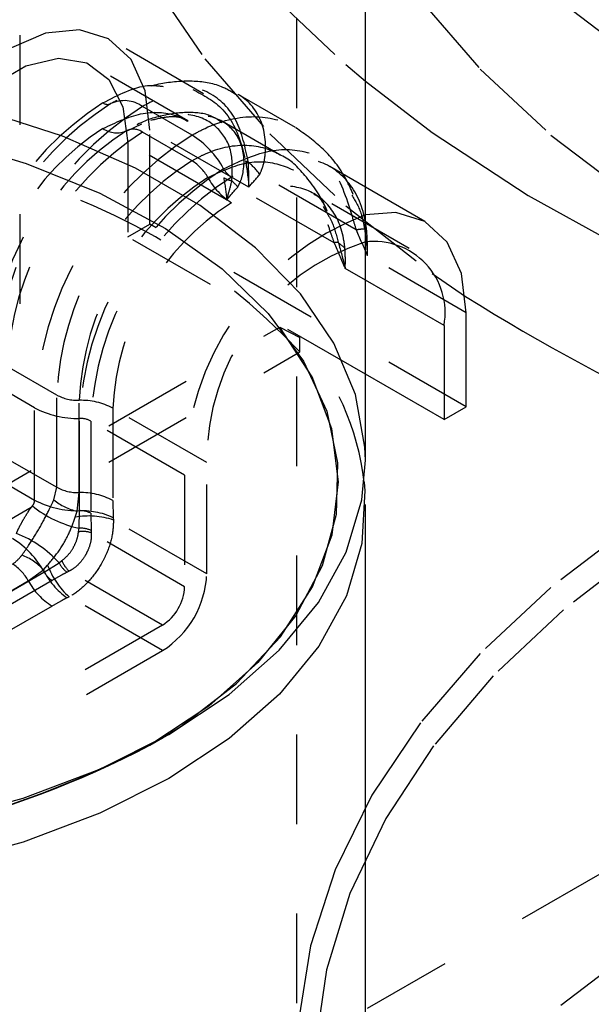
# Model space of a CAD drawing. Header units: inches. Extents: x 1907 to 2452, y -210 to -54.
# Tile 468 of 656: x 2005.049 to 2005.688, y -200.644 to -199.544. Entities that reach past the tile are written whole.
import ezdxf

# ---------------------------------------------------------------- set-up
doc = ezdxf.new("R2010")
doc.units = ezdxf.units.IN
doc.header["$LTSCALE"] = 0.5
doc.header["$MEASUREMENT"] = 0
doc.linetypes.add('HIDDEN', pattern=[0.225, 0.15, -0.075])
doc.layers.add('SID-M-H', color=4, linetype='HIDDEN')
doc.layers.add('SID-M-S', color=105, linetype='Continuous')

msp = doc.modelspace()

# ---------------------------------------------------------------- linework, layer by layer
at = {"layer": 'SID-M-H'}
for p, q in [((1999.02876, -204.3477), (2008.57413, -198.83728)), ((2005.04914, -199.86099), (2005.04914, -199.14243)), ((2005.35814, -199.14243), (2005.35814, -201.18379)), ((2005.19587, -199.49991), (2005.25572, -199.58728)), ((2005.32836, -199.51377), (2005.41325, -199.59393)), ((2005.4966, -199.52135), (2005.5635, -199.59891)), ((2005.07755, -199.55877), (2005.03683, -199.57609)), ((2005.11549, -199.55502), (2005.07755, -199.55877)), ((2005.14808, -199.56508), (2005.11549, -199.55502)), ((2005.25422, -199.62636), (2005.14807, -199.56508)), ((2005.17308, -199.58827), (2005.14808, -199.56508)), ((2005.0557, -199.59534), (2005.0919, -199.58671)), ((2005.0919, -199.58671), (2005.12365, -199.59194)), ((2005.25572, -199.58728), (2005.32836, -199.67136)), ((2005.01796, -199.61712), (2005.0557, -199.59534)), ((2005.12365, -199.59194), (2005.14836, -199.61061)), ((2005.23672, -199.65667), (2005.13057, -199.59539)), ((2005.1888, -199.62302), (2005.17308, -199.58827)), ((2005.41325, -199.59393), (2005.43504, -199.61225)), ((2005.5635, -199.59891), (2005.64252, -199.67258)), ((2005.14836, -199.61061), (2005.16404, -199.6412)), ((2005.19416, -199.66695), (2005.1888, -199.62302)), ((2005.3569, -199.6642), (2005.29279, -199.62719)), ((2005.16404, -199.6412), (2005.16941, -199.68123)), ((2005.24126, -199.67267), (2005.18595, -199.64074)), ((2005.09638, -199.67396), (2005.00715, -199.645)), ((2005.16787, -199.66834), (2005.18522, -199.66005)), ((2005.3394, -199.69451), (2005.27529, -199.6575)), ((2005.17794, -199.70967), (2005.09638, -199.67396)), ((2005.24126, -199.70125), (2005.18595, -199.66932)), ((2005.30464, -199.73073), (2005.19416, -199.66695)), ((2005.19416, -199.77208), (2005.19416, -199.66695)), ((2005.32836, -199.67136), (2005.41325, -199.75152)), ((2005.64252, -199.67258), (2005.73297, -199.74173)), ((2004.96637, -199.67789), (2005.05587, -199.70422)), ((2005.27989, -199.74502), (2005.16941, -199.68123)), ((2005.16941, -199.68123), (2005.16941, -199.78636)), ((2005.05587, -199.70422), (2005.13815, -199.73748)), ((2005.43504, -199.73074), (2005.39547, -199.7079)), ((2005.25033, -199.75145), (2005.17794, -199.70967)), ((2005.4248, -199.77866), (2005.31707, -199.71647)), ((2005.40005, -199.79294), (2005.29232, -199.73076)), ((2005.13815, -199.73748), (2005.21162, -199.77702)), ((2005.48412, -199.79949), (2005.37797, -199.73821)), ((2005.31218, -199.79854), (2005.25033, -199.75145)), ((2005.38794, -199.7524), (2005.39109, -199.75809)), ((2005.41325, -199.75152), (2005.50976, -199.82718)), ((2005.16941, -199.78636), (2005.19416, -199.77208)), ((2005.54771, -199.97618), (2005.19416, -199.77208)), ((2005.21162, -199.77702), (2005.27483, -199.82209)), ((2005.43504, -199.93971), (2005.16941, -199.78636)), ((2005.36235, -199.85005), (2005.31218, -199.79854)), ((2005.54771, -199.87105), (2005.43723, -199.80727)), ((2005.27483, -199.82209), (2005.32657, -199.87179)), ((2005.43504, -199.83458), (2005.41248, -199.82155)), ((2005.50976, -199.82718), (2005.54689, -199.85298)), ((2005.3999, -199.90502), (2005.36235, -199.85005)), ((2005.32657, -199.87179), (2005.36581, -199.92517)), ((2004.97506, -200.09737), (2005.33926, -199.88712)), ((2005.33926, -199.88712), (2005.36182, -199.8986)), ((2005.37545, -199.94275), (2005.33926, -199.88712)), ((2005.36182, -199.91493), (2005.36182, -199.8986)), ((2005.42414, -199.96243), (2005.3999, -199.90502)), ((2004.97506, -200.1382), (2005.36182, -199.91493)), ((2005.36581, -199.92517), (2005.39181, -199.98119)), ((2005.09011, -199.96304), (2005.03481, -199.93111)), ((2005.06536, -199.97733), (2005.01006, -199.9454)), ((2005.39752, -200.00079), (2005.37545, -199.94275)), ((2005.09011, -200.06613), (2005.09011, -199.96304)), ((2005.11521, -200.07204), (2005.11521, -199.96896)), ((2005.4346, -200.02122), (2005.42414, -199.96243)), ((2005.06536, -200.08042), (2005.06536, -199.97733)), ((2005.2578, -200.03841), (2005.15286, -199.97783)), ((2005.15286, -199.97783), (2005.15286, -200.08092)), ((2005.39181, -199.98119), (2005.40405, -200.03874)), ((2005.11556, -200.09225), (2005.11556, -199.98916)), ((2005.23305, -200.0527), (2005.12811, -199.99212)), ((2005.12811, -199.99212), (2005.12811, -200.09521)), ((2005.40504, -200.06005), (2005.39752, -200.00079)), ((2005.43504, -200.036), (2005.4346, -200.02122)), ((2005.03481, -200.0342), (2005.09011, -200.06613)), ((2005.2578, -200.16293), (2005.2578, -200.03841)), ((2005.40405, -200.03874), (2005.4023, -200.09672)), ((2005.01006, -200.04849), (2005.06536, -200.08042)), ((2005.23305, -200.0527), (2005.23305, -200.17722)), ((2005.39784, -200.11933), (2005.40504, -200.06005)), ((2005.08677, -200.0803), (2005.09011, -200.06613)), ((2005.11288, -200.09279), (2005.11521, -200.07204)), ((2005.15286, -200.08092), (2005.15323, -200.10013)), ((2005.11076, -200.09953), (2005.11288, -200.09279)), ((2005.11503, -200.11197), (2005.11556, -200.09225)), ((2005.12811, -200.09521), (2005.12848, -200.11441)), ((2005.15323, -200.10013), (2005.15345, -200.1027)), ((2005.2578, -200.16293), (2005.15345, -200.1027)), ((2005.4023, -200.09672), (2005.38659, -200.15399)), ((2005.11447, -200.11593), (2005.11503, -200.11197)), ((2005.12848, -200.11441), (2005.1287, -200.11698)), ((2005.73297, -200.10885), (2005.64252, -200.178)), ((2005.23305, -200.17722), (2005.1287, -200.11698)), ((2005.37608, -200.1774), (2005.39784, -200.11933)), ((2005.74694, -200.13354), (2005.65652, -200.20297)), ((2005.09277, -200.15052), (2005.09593, -200.14806)), ((2005.05829, -200.17064), (2005.07509, -200.15825)), ((2005.07509, -200.15825), (2005.07987, -200.15304)), ((2005.07596, -200.16083), (2005.09277, -200.15052)), ((2005.10396, -200.15985), (2005.10162, -200.16094)), ((2005.2083, -200.22009), (2005.10396, -200.15985)), ((2005.38659, -200.15399), (2005.35722, -200.20945)), ((2004.97135, -200.22082), (2005.05829, -200.17064)), ((2004.98903, -200.21102), (2005.07596, -200.16083)), ((2005.0848, -200.17022), (2004.99787, -200.22041)), ((2005.34019, -200.23309), (2005.37608, -200.1774)), ((2005.64252, -200.178), (2005.5635, -200.25167)), ((2005.10396, -200.18843), (2005.10162, -200.18952)), ((2005.2083, -200.24867), (2005.10396, -200.18843)), ((2005.0848, -200.1988), (2004.99787, -200.24899)), ((2005.65652, -200.20297), (2005.57776, -200.27697)), ((2005.35722, -200.20945), (2005.31477, -200.262)), ((2005.2083, -200.22009), (2004.77697, -200.46909)), ((2005.29091, -200.28526), (2005.34019, -200.23309)), ((2004.77697, -200.49767), (2005.2083, -200.24867)), ((2005.5635, -200.25167), (2005.4966, -200.32924)), ((2005.31477, -200.262), (2005.26006, -200.31064)), ((2005.57776, -200.27697), (2005.51134, -200.35491)), ((2005.22925, -200.33284), (2005.29091, -200.28526)), ((2005.26006, -200.31064), (2005.19416, -200.3544)), ((2005.20732, -200.3468), (2005.22925, -200.33284)), ((2005.4966, -200.32924), (2005.44238, -200.41003)), ((2005.51134, -200.35491), (2005.45786, -200.4361)), ((2005.44238, -200.41003), (2005.4013, -200.49337)), ((2005.45786, -200.4361), (2005.41778, -200.51982)), ((2005.4013, -200.49337), (2005.37372, -200.57855)), ((2005.41778, -200.51982), (2005.39146, -200.60534)), ((2005.37372, -200.57855), (2005.35987, -200.66483)), ((2005.73297, -200.58449), (2005.64252, -200.65364)), ((2005.39146, -200.60534), (2005.37913, -200.6919))]:
    msp.add_line(p, q, dxfattribs=at)
for centre, radius, start, end in [((2005.32602, -199.92472), 0.34194, 122.60548, 177.39452), ((2005.3392, -199.93233), 0.35001, 122.60548, 177.39452), ((2005.39194, -199.96278), 0.38228, 122.60548, 177.39452), ((2005.14688, -199.62958), 0.00874, 234.23795, 295.22761), ((2005.16551, -199.66913), 0.03498, 54.23795, 115.22761), ((2005.29704, -199.90799), 0.28815, 122.60548, 177.39452), ((2005.33659, -199.93082), 0.31236, 122.60548, 177.39452), ((2005.36296, -199.94605), 0.32849, 122.60548, 177.39452), ((2005.44725, -199.9947), 0.38228, 122.60548, 177.39452), ((2005.1571, -199.64396), 0.02623, 234.23795, 295.22761), ((2005.17573, -199.68351), 0.01749, 54.23795, 115.22761), ((2005.1876, -199.75859), 0.1013, 28.52003, 58.01474), ((2005.41826, -199.97797), 0.32849, 122.60548, 177.39452), ((2005.21443, -199.74421), 0.05065, 28.52003, 58.01474), ((2005.30843, -199.68735), 0.01595, 242.58224, 254.43869), ((2005.248, -199.76841), 0.08642, 36.94214, 49.48023), ((2004.85173, -200.39026), 0.69723, 42.97969, 77.02569), ((2005.46521, -200.00507), 0.35001, 122.60548, 177.39452), ((2005.4697, -200.00766), 0.34194, 122.60548, 177.39452), ((2005.29886, -199.69813), 0.02532, 208.52003, 238.01474), ((2005.42724, -199.98316), 0.31236, 122.60548, 177.39452), ((2005.32568, -199.68375), 0.07597, 208.52003, 238.01474), ((2005.2987, -199.67779), 0.04785, 242.58224, 254.43869), ((2005.25779, -199.75673), 0.04321, 36.94214, 49.48023), ((2005.44071, -199.99093), 0.28815, 122.60548, 177.39452), ((2005.5471, -200.05527), 0.31406, 110.90416, 179.53012), ((2005.43435, -199.82727), 0.04954, 90.29638, 101.11768), ((2005.44357, -199.76848), 0.01324, 224.29584, 238.15024), ((2005.51382, -200.03555), 0.25603, 107.91904, 180.63993), ((2005.40482, -199.81725), 0.02477, 90.29638, 101.11768), ((2005.43312, -199.76474), 0.03971, 224.29584, 238.15024), ((2005.13566, -200.09613), 0.30028, 6.79719, 41.13576), ((2005.1139, -199.91831), 0.05066, 241.99034, 271.47962), ((2005.11717, -200.04492), 0.07599, 61.99034, 91.47962), ((2005.11294, -199.88788), 0.10132, 241.99034, 271.47962), ((2005.11621, -200.01448), 0.02533, 61.99034, 91.47962), ((2005.1139, -200.0214), 0.05066, 241.99034, 271.47962), ((2005.11294, -199.99096), 0.10132, 241.99034, 271.47962), ((2005.12657, -200.03062), 0.06366, 231.298, 257.5815), ((2005.11717, -200.14801), 0.07599, 61.99034, 91.47962), ((2005.14241, -199.98763), 0.12732, 231.298, 257.5815), ((2005.11942, -200.17145), 0.07893, 64.63619, 94.75333), ((2005.11621, -200.11757), 0.02533, 61.99034, 91.47962), ((2005.1259, -200.18484), 0.08664, 71.4584, 100.06356), ((2005.11952, -200.14437), 0.02888, 71.4584, 100.06356), ((2005.11721, -200.13819), 0.02631, 64.63619, 94.75333), ((2004.98696, -200.2092), 0.1013, 28.52003, 58.01474), ((2004.9988, -200.23638), 0.12729, 42.41679, 68.70611), ((2005.0281, -200.20118), 0.06364, 42.41679, 68.70611), ((2005.12307, -200.13821), 0.02887, 199.93562, 228.54745), ((2005.01379, -200.19482), 0.05065, 28.52003, 58.01474), ((2005.14646, -200.12459), 0.07891, 205.24606, 235.36913), ((2005.1613, -200.12351), 0.08662, 199.93562, 228.54745), ((2005.11656, -200.1393), 0.0263, 205.24606, 235.36913), ((2005.12504, -200.13436), 0.07597, 208.52003, 238.01474), ((2005.09821, -200.14874), 0.02532, 208.52003, 238.01474), ((2005.15033, -200.15804), 0.10758, 302.60548, 357.39452), ((2005.17932, -200.17478), 0.05379, 302.60548, 357.39452)]:
    msp.add_arc(centre, radius, start, end, dxfattribs=at)
for points, knots in [([(2005.14177, -199.63667), (2005.15898, -199.62769), (2005.18286, -199.61522), (2005.20335, -199.61755), (2005.20908, -199.6182)], [0, 0, 0, 0, 0.72068293, 1, 1, 1, 1]), ([(2005.30415, -199.70271), (2005.30073, -199.68632), (2005.29372, -199.6527), (2005.26199, -199.62211), (2005.21828, -199.61234), (2005.17849, -199.62237), (2005.15576, -199.63469), (2005.1506, -199.63749)], [0, 0, 0, 0, 0.2240657, 0.4593059, 0.6952264, 0.9308577, 1, 1, 1, 1]), ([(2005.29214, -199.62851), (2005.28635, -199.62495), (2005.27083, -199.61542), (2005.24083, -199.61115), (2005.2053, -199.61433), (2005.17497, -199.6236), (2005.15725, -199.63464), (2005.15116, -199.63843)], [0, 0, 0, 0, 0.1359936, 0.3641206, 0.6048627, 0.8643554, 1, 1, 1, 1]), ([(2005.31707, -199.71647), (2005.31829, -199.71358), (2005.32132, -199.70638), (2005.32532, -199.68325), (2005.31956, -199.65013), (2005.29282, -199.62248), (2005.25146, -199.61518), (2005.21305, -199.62593), (2005.19078, -199.6381), (2005.18595, -199.64074)], [0, 0, 0, 0, 0.0411957, 0.1025353, 0.3099027, 0.5198795, 0.7305922, 0.9415813, 1, 1, 1, 1]), ([(2005.24205, -199.62171), (2005.2541, -199.62798), (2005.27935, -199.64113), (2005.29506, -199.67476), (2005.30016, -199.69741), (2005.30108, -199.70151)], [0, 0, 0, 0, 0.4278722, 0.8964354, 1, 1, 1, 1]), ([(2005.14177, -199.66525), (2005.156, -199.65862), (2005.18517, -199.64502), (2005.22522, -199.64785), (2005.25692, -199.66906), (2005.27141, -199.69756), (2005.27586, -199.71678), (2005.27667, -199.72026)], [0, 0, 0, 0, 0.2282292, 0.4677641, 0.7073458, 0.947012, 1, 1, 1, 1]), ([(2005.28586, -199.72388), (2005.28639, -199.71265), (2005.28748, -199.68954), (2005.27057, -199.66189), (2005.24163, -199.64729), (2005.20487, -199.64952), (2005.17921, -199.66227), (2005.16828, -199.66769)], [0, 0, 0, 0, 0.1864701, 0.3837843, 0.6082498, 0.8331706, 1, 1, 1, 1]), ([(2005.27481, -199.65882), (2005.27215, -199.65684), (2005.26184, -199.64913), (2005.2381, -199.64615), (2005.20702, -199.65009), (2005.18316, -199.65805), (2005.17031, -199.66697), (2005.16851, -199.66822)], [0, 0, 0, 0, 0.0924574, 0.3593083, 0.6411994, 0.9495701, 1, 1, 1, 1]), ([(2005.29232, -199.73076), (2005.29355, -199.72844), (2005.29658, -199.72271), (2005.30102, -199.70388), (2005.29723, -199.6765), (2005.27546, -199.65361), (2005.24102, -199.64769), (2005.20878, -199.65683), (2005.19002, -199.6671), (2005.18595, -199.66932)], [0, 0, 0, 0, 0.0420977, 0.10414, 0.3120178, 0.5215991, 0.7316187, 0.9418081, 1, 1, 1, 1]), ([(2005.1953, -199.65602), (2005.20227, -199.65434), (2005.21734, -199.65071), (2005.22926, -199.6525), (2005.23452, -199.65616), (2005.23632, -199.65741)], [0, 0, 0, 0, 0.36167919, 0.78242201, 1, 1, 1, 1]), ([(2005.24126, -199.67267), (2005.24611, -199.67004), (2005.26848, -199.65793), (2005.30861, -199.64817), (2005.35543, -199.65862), (2005.39205, -199.69198), (2005.41075, -199.73257), (2005.42015, -199.76343), (2005.42347, -199.77429), (2005.4248, -199.77866)], [0, 0, 0, 0, 0.0584187, 0.2694078, 0.4801205, 0.6900973, 0.8974647, 0.9588043, 1, 1, 1, 1]), ([(2005.42151, -199.73899), (2005.41887, -199.73313), (2005.41032, -199.71406), (2005.3897, -199.6873), (2005.36769, -199.67181), (2005.35699, -199.66428)], [0, 0, 0, 0, 0.1856699, 0.6038668, 1, 1, 1, 1]), ([(2005.24126, -199.70125), (2005.24535, -199.69904), (2005.26421, -199.68883), (2005.29817, -199.68068), (2005.33807, -199.68975), (2005.36974, -199.71836), (2005.38651, -199.75323), (2005.39546, -199.77979), (2005.39873, -199.78916), (2005.40005, -199.79294)], [0, 0, 0, 0, 0.0581919, 0.2683813, 0.4784009, 0.6879822, 0.89586, 0.9579023, 1, 1, 1, 1]), ([(2005.2766, -199.71022), (2005.29343, -199.70231), (2005.32793, -199.68608), (2005.37404, -199.68975), (2005.40669, -199.70794), (2005.41657, -199.73171), (2005.4199, -199.73974)], [0, 0, 0, 0, 0.274887, 0.5636586, 0.8526282, 1, 1, 1, 1]), ([(2005.43658, -199.77973), (2005.43619, -199.77668), (2005.43353, -199.75602), (2005.41942, -199.72348), (2005.38481, -199.69867), (2005.33837, -199.69493), (2005.30308, -199.71139), (2005.28544, -199.71961)], [0, 0, 0, 0, 0.0415228, 0.2812044, 0.520829, 0.7604173, 1, 1, 1, 1]), ([(2005.39249, -199.75764), (2005.39203, -199.75653), (2005.38551, -199.74095), (2005.36972, -199.71919), (2005.35083, -199.69918), (2005.33937, -199.6948), (2005.33856, -199.69449)], [0, 0, 0, 0, 0.03872292, 0.54520457, 0.96787181, 1, 1, 1, 1]), ([(2005.25893, -199.72003), (2005.27383, -199.71317), (2005.30364, -199.69945), (2005.34409, -199.70423), (2005.37326, -199.72182), (2005.38402, -199.74423), (2005.38794, -199.7524)], [0, 0, 0, 0, 0.2797322, 0.5594571, 0.8394984, 1, 1, 1, 1]), ([(2005.30108, -199.70151), (2005.3026, -199.71084), (2005.30415, -199.72036), (2005.30463, -199.73053), (2005.30464, -199.73073)], [0, 0, 0, 0, 0.9809219, 1, 1, 1, 1]), ([(2005.30464, -199.73073), (2005.30465, -199.73054), (2005.30473, -199.7288), (2005.30507, -199.71915), (2005.30457, -199.7102), (2005.30415, -199.70271)], [0, 0, 0, 0, 0.0190885, 0.1792331, 1, 1, 1, 1]), ([(2005.30464, -199.73073), (2005.30471, -199.73066), (2005.30889, -199.72595), (2005.31301, -199.72117), (2005.31707, -199.71647)], [0, 0, 0, 0, 0.0155124, 1, 1, 1, 1]), ([(2005.27667, -199.72026), (2005.27802, -199.72815), (2005.2794, -199.73621), (2005.27988, -199.74483), (2005.27989, -199.74502)], [0, 0, 0, 0, 0.978065, 1, 1, 1, 1]), ([(2005.27989, -199.74502), (2005.27994, -199.74487), (2005.28076, -199.74232), (2005.28296, -199.73516), (2005.28471, -199.72836), (2005.28586, -199.72388)], [0, 0, 0, 0, 0.0204536, 0.3537566, 1, 1, 1, 1]), ([(2005.27989, -199.74502), (2005.27996, -199.74494), (2005.28414, -199.74024), (2005.28826, -199.73546), (2005.29232, -199.73076)], [0, 0, 0, 0, 0.0155124, 1, 1, 1, 1]), ([(2005.41216, -199.79848), (2005.41186, -199.79592), (2005.40979, -199.77862), (2005.39805, -199.75128), (2005.36906, -199.73047), (2005.33002, -199.72738), (2005.3003, -199.74125), (2005.28544, -199.74819)], [0, 0, 0, 0, 0.0415403, 0.2812483, 0.5208688, 0.7604405, 1, 1, 1, 1]), ([(2005.37754, -199.73873), (2005.37919, -199.73943), (2005.38355, -199.7413), (2005.38719, -199.74767), (2005.38946, -199.75164)], [0, 0, 0, 0, 0.37658184, 1, 1, 1, 1]), ([(2005.4199, -199.73974), (2005.42399, -199.74646), (2005.43052, -199.75719), (2005.43312, -199.77213), (2005.43409, -199.77773)], [0, 0, 0, 0, 0.6255527, 1, 1, 1, 1]), ([(2005.39109, -199.75809), (2005.39331, -199.76171), (2005.39904, -199.77103), (2005.40255, -199.78434), (2005.4047, -199.79248)], [0, 0, 0, 0, 0.3886861, 1, 1, 1, 1]), ([(2005.4248, -199.77866), (2005.42886, -199.78805), (2005.43298, -199.79759), (2005.43716, -199.80712), (2005.43723, -199.80727)], [0, 0, 0, 0, 0.9844876, 1, 1, 1, 1]), ([(2005.43409, -199.77773), (2005.43523, -199.78563), (2005.43659, -199.79507), (2005.43714, -199.80524), (2005.43722, -199.80707), (2005.43723, -199.80727)], [0, 0, 0, 0, 0.8207669, 0.9809116, 1, 1, 1, 1]), ([(2005.43723, -199.80727), (2005.43723, -199.80708), (2005.43771, -199.79746), (2005.43714, -199.78851), (2005.43658, -199.77973)], [0, 0, 0, 0, 0.01907797, 1, 1, 1, 1]), ([(2005.40005, -199.79294), (2005.40411, -199.80234), (2005.40824, -199.81188), (2005.41241, -199.82141), (2005.41248, -199.82155)], [0, 0, 0, 0, 0.9844876, 1, 1, 1, 1]), ([(2005.4047, -199.79248), (2005.40738, -199.80188), (2005.41012, -199.81148), (2005.41243, -199.82135), (2005.41248, -199.82155)], [0, 0, 0, 0, 0.9795432, 1, 1, 1, 1]), ([(2005.41248, -199.82155), (2005.41249, -199.82138), (2005.41296, -199.81331), (2005.41256, -199.80581), (2005.41216, -199.79848)], [0, 0, 0, 0, 0.0219349, 1, 1, 1, 1]), ([(2005.05121, -200.14188), (2005.05366, -200.13838), (2005.05987, -200.12948), (2005.07063, -200.11245), (2005.08018, -200.09438), (2005.08487, -200.08436), (2005.08677, -200.0803)], [0, 0, 0, 0, 0.1948536, 0.4956951, 0.7957738, 1, 1, 1, 1]), ([(2005.0628, -200.08699), (2005.06367, -200.08578), (2005.06507, -200.08384), (2005.06528, -200.08136), (2005.06536, -200.08042)], [0, 0, 0, 0, 0.6200802, 1, 1, 1, 1]), ([(2005.04503, -200.11778), (2005.04553, -200.11653), (2005.04631, -200.11461), (2005.04847, -200.11015), (2005.05067, -200.10606), (2005.05417, -200.09992), (2005.05658, -200.09591), (2005.05986, -200.09086), (2005.06146, -200.08875), (2005.0628, -200.08699)], [0, 0, 0, 0, 0.1306554, 0.2007431, 0.4316108, 0.4962309, 0.7490089, 0.7903286, 1, 1, 1, 1]), ([(2005.07987, -200.15304), (2005.08439, -200.14766), (2005.09341, -200.13692), (2005.10429, -200.11762), (2005.1087, -200.1053), (2005.11076, -200.09953)], [0, 0, 0, 0, 0.347853, 0.69490897, 1, 1, 1, 1]), ([(2005.15345, -200.1027), (2005.15326, -200.10817), (2005.15281, -200.12038), (2005.14716, -200.13766), (2005.13831, -200.1552), (2005.12672, -200.17118), (2005.11379, -200.18275), (2005.10606, -200.18722), (2005.10396, -200.18843)], [0, 0, 0, 0, 0.1733216, 0.3863602, 0.5001488, 0.71129, 0.9215648, 1, 1, 1, 1]), ([(2005.09593, -200.14806), (2005.09846, -200.14589), (2005.10353, -200.14155), (2005.10957, -200.13238), (2005.11323, -200.12348), (2005.11412, -200.11811), (2005.11447, -200.11593)], [0, 0, 0, 0, 0.273311, 0.5469038, 0.8158716, 1, 1, 1, 1]), ([(2005.1287, -200.11698), (2005.12869, -200.11977), (2005.12864, -200.12597), (2005.12591, -200.13467), (2005.12152, -200.14346), (2005.11566, -200.15142), (2005.10905, -200.15712), (2005.10504, -200.15927), (2005.10396, -200.15985)], [0, 0, 0, 0, 0.1734687, 0.3864411, 0.5001496, 0.7111567, 0.9214656, 1, 1, 1, 1]), ([(2005.04061, -200.15186), (2005.04074, -200.15179), (2005.04493, -200.14935), (2005.04812, -200.14556), (2005.05121, -200.14188)], [0, 0, 0, 0, 0.02924218, 1, 1, 1, 1]), ([(2005.10162, -200.16094), (2005.10133, -200.1611), (2005.09923, -200.1622), (2005.09354, -200.16525), (2005.0883, -200.16823), (2005.0848, -200.17022)], [0, 0, 0, 0, 0.0507048, 0.367121, 1, 1, 1, 1]), ([(2005.10162, -200.18952), (2005.10133, -200.18967), (2005.09923, -200.19078), (2005.09354, -200.19383), (2005.0883, -200.19681), (2005.0848, -200.1988)], [0, 0, 0, 0, 0.0507048, 0.367121, 1, 1, 1, 1])]:
    msp.add_open_spline(points, degree=3, knots=knots, dxfattribs=at)
at = {"layer": 'SID-M-S'}
for p, q in [((2005.43504, -200.036), (2005.43504, -197.44553)), ((2005.64252, -199.51499), (2005.73297, -199.58414)), ((2005.43504, -199.61225), (2005.50976, -199.66958)), ((2005.50976, -199.66958), (2005.61718, -199.74017)), ((2005.50162, -199.76918), (2005.43504, -199.73074)), ((2005.61718, -199.74017), (2005.73471, -199.80516)), ((2005.46905, -199.75912), (2005.43504, -199.76188)), ((2005.50163, -199.76918), (2005.46905, -199.75912)), ((2005.52663, -199.79238), (2005.50163, -199.76918)), ((2005.54235, -199.82712), (2005.52663, -199.79238)), ((2005.54771, -199.87105), (2005.54235, -199.82712)), ((2005.52296, -199.88534), (2005.43504, -199.83458)), ((2005.54771, -199.97618), (2005.54771, -199.87105)), ((2005.52296, -199.88534), (2005.52296, -199.99047)), ((2005.52296, -199.99047), (2005.43504, -199.93971)), ((2005.52296, -199.99047), (2005.54771, -199.97618)), ((2005.43111, -200.08027), (2005.43504, -200.036)), ((2005.43383, -200.06059), (2005.43458, -200.06993)), ((2005.43458, -200.06993), (2005.43118, -200.12907)), ((2005.41372, -200.13851), (2005.43111, -200.08027)), ((2005.43504, -201.2855), (2005.43504, -200.08519)), ((2005.43118, -200.12907), (2005.41385, -200.18739)), ((2005.38275, -200.19483), (2005.41372, -200.13851)), ((2005.41385, -200.18739), (2005.3829, -200.2438)), ((2005.33879, -200.2482), (2005.38275, -200.19483)), ((2005.3829, -200.2438), (2005.33892, -200.29725)), ((2005.28264, -200.29761), (2005.33879, -200.2482)), ((2005.21537, -200.34215), (2005.28264, -200.29761)), ((2005.33892, -200.29725), (2005.28273, -200.34674)), ((2005.13822, -200.38099), (2005.21537, -200.34215)), ((2005.19424, -200.35435), (2005.21546, -200.3421)), ((2005.28273, -200.34674), (2005.21537, -200.39134)), ((2005.05262, -200.4134), (2005.13822, -200.38099)), ((2005.21537, -200.39134), (2005.13811, -200.43023)), ((2004.96018, -200.43878), (2005.05262, -200.4134)), ((2005.13811, -200.43023), (2005.05239, -200.46267)), ((2005.05239, -200.46267), (2004.9598, -200.48806))]:
    msp.add_line(p, q, dxfattribs=at)
for centre, radius, start, end in [((2005.44445, -199.87116), 0.07978, 349.76467, 96.77554), ((2006.85563, -197.74581), 2.48052, 238.15598, 265.78083), ((2004.68243, -199.3732), 1.10608, 254.36764, 298.3303), ((2004.68505, -199.37524), 1.10361, 242.52266, 297.47197)]:
    msp.add_arc(centre, radius, start, end, dxfattribs=at)

doc.saveas('drawing.dxf')
